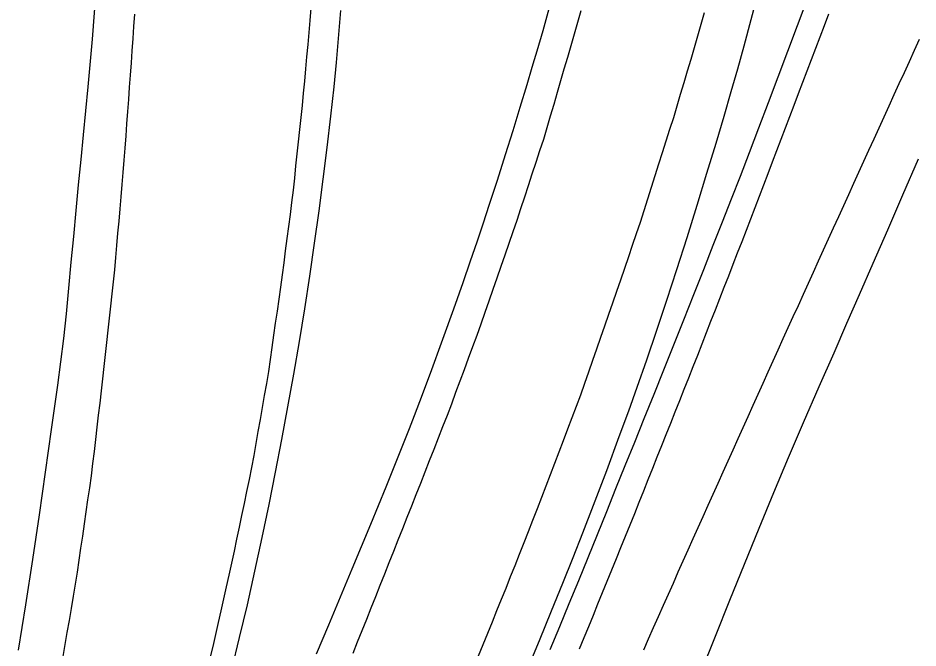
# Model space of a CAD drawing. Extents: x 1948091 to 1975253, y 787267 to 823306.
# Drawn here: x 1969040.8 to 1969225.2, y 798085.9 to 798215 of the extents above; entities that cross this region are included whole.
import ezdxf

# ---------------------------------------------------------------- set-up
doc = ezdxf.new("R2010")
doc.units = 0
doc.layers.add('RD_EX_Pavement_Markings', color=7, linetype='Continuous')
doc.layers.add('RD_EX_Road', color=7, linetype='Continuous')

msp = doc.modelspace()

# ---------------------------------------------------------------- linework, layer by layer
at = {"layer": 'RD_EX_Pavement_Markings'}
for points in [[(1969064.66, 798215.78), (1969064.5, 798213.29), (1969064.33, 798210.79), (1969064.17, 798208.3), (1969063.98, 798205.8), (1969063.8, 798203.31), (1969063.62, 798200.82), (1969063.43, 798198.32), (1969063.25, 798195.83), (1969063.07, 798193.34), (1969062.88, 798190.85), (1969062.7, 798188.35), (1969062.52, 798185.86), (1969062.31, 798183.37), (1969062.1, 798180.88), (1969061.88, 798178.39), (1969061.66, 798175.9), (1969061.45, 798173.4), (1969061.23, 798170.91), (1969061.02, 798168.42), (1969060.8, 798165.93), (1969060.59, 798163.44), (1969060.33, 798160.95), (1969060.06, 798158.47), (1969059.78, 798155.99), (1969059.51, 798153.5), (1969059.23, 798151.02), (1969058.96, 798148.53), (1969058.68, 798146.05), (1969058.41, 798143.56), (1969058.13, 798141.08), (1969057.86, 798138.59), (1969057.56, 798136.11), (1969057.27, 798133.63), (1969056.98, 798131.14), (1969056.68, 798128.66), (1969056.39, 798126.18), (1969056.1, 798123.7), (1969055.8, 798121.21), (1969055.45, 798118.74), (1969055.09, 798116.26), (1969054.73, 798113.79), (1969054.37, 798111.32), (1969054.01, 798108.84), (1969053.65, 798106.37), (1969053.3, 798103.89), (1969052.93, 798101.42), (1969052.51, 798098.95), (1969052.1, 798096.49), (1969051.68, 798094.02), (1969051.27, 798091.56), (1969050.85, 798089.09), (1969050.44, 798086.63), (1969050.02, 798084.16)], [(1969100.84, 798217.04), (1969100.64, 798214.54), (1969100.41, 798212.05), (1969100.19, 798209.57), (1969099.96, 798207.08), (1969099.73, 798204.59), (1969099.5, 798202.1), (1969099.27, 798199.61), (1969099.04, 798197.12), (1969098.78, 798194.63), (1969098.51, 798192.15), (1969098.24, 798189.66), (1969097.97, 798187.18), (1969097.7, 798184.69), (1969097.44, 798182.2), (1969097.17, 798179.72), (1969096.87, 798177.24), (1969096.55, 798174.76), (1969096.22, 798172.28), (1969095.9, 798169.8), (1969095.58, 798167.32), (1969095.26, 798164.84), (1969094.94, 798162.36), (1969094.61, 798159.88), (1969094.26, 798157.41), (1969093.9, 798154.94), (1969093.54, 798152.46), (1969093.18, 798149.99), (1969092.83, 798147.51), (1969092.47, 798145.04), (1969092.11, 798142.56), (1969091.7, 798140.1), (1969091.27, 798137.63), (1969090.84, 798135.17), (1969090.42, 798132.71), (1969089.99, 798130.25), (1969089.56, 798127.78), (1969089.13, 798125.32), (1969088.67, 798122.86), (1969088.16, 798120.42), (1969087.65, 798117.97), (1969087.14, 798115.52), (1969086.63, 798113.07), (1969086.12, 798110.63), (1969085.61, 798108.18), (1969085.1, 798105.73), (1969084.55, 798103.29), (1969084.01, 798100.85), (1969083.46, 798098.41), (1969082.92, 798095.97), (1969082.37, 798093.53), (1969081.82, 798091.09), (1969081.28, 798088.65), (1969080.71, 798086.22), (1969080.14, 798083.79)], [(1969109.48, 798084.85), (1969110.41, 798087.17), (1969111.34, 798089.49), (1969112.26, 798091.81), (1969113.18, 798094.13), (1969114.11, 798096.45), (1969115.03, 798098.77), (1969115.96, 798101.09), (1969116.88, 798103.41), (1969117.81, 798105.74), (1969118.73, 798108.06), (1969119.65, 798110.38), (1969120.58, 798112.7), (1969121.5, 798115.02), (1969122.43, 798117.34), (1969123.34, 798119.66), (1969124.25, 798121.99), (1969125.16, 798124.32), (1969126.06, 798126.65), (1969126.97, 798128.97), (1969127.88, 798131.3), (1969128.79, 798133.63), (1969129.69, 798135.96), (1969130.55, 798138.3), (1969131.42, 798140.64), (1969132.28, 798142.98), (1969133.15, 798145.33), (1969134.01, 798147.67), (1969134.88, 798150.01), (1969135.75, 798152.36), (1969136.57, 798154.71), (1969137.39, 798157.07), (1969138.21, 798159.43), (1969139.02, 798161.79), (1969139.84, 798164.15), (1969140.66, 798166.51), (1969141.47, 798168.88), (1969142.29, 798171.24), (1969143.08, 798173.61), (1969143.86, 798175.98), (1969144.64, 798178.35), (1969145.42, 798180.72), (1969146.2, 798183.09), (1969146.98, 798185.46), (1969147.77, 798187.84), (1969148.55, 798190.21), (1969149.26, 798192.6), (1969149.96, 798195), (1969150.66, 798197.39), (1969151.36, 798199.79), (1969152.05, 798202.19), (1969152.75, 798204.59), (1969153.45, 798206.98), (1969154.15, 798209.38), (1969154.84, 798211.78), (1969155.51, 798214.18), (1969156.19, 798216.59)], [(1969181.43, 798216.11), (1969180.76, 798213.7), (1969180.08, 798211.3), (1969179.37, 798208.91), (1969178.66, 798206.51), (1969177.95, 798204.12), (1969177.24, 798201.73), (1969176.52, 798199.33), (1969175.81, 798196.94), (1969175.1, 798194.55), (1969174.34, 798192.17), (1969173.59, 798189.79), (1969172.83, 798187.41), (1969172.07, 798185.03), (1969171.32, 798182.65), (1969170.56, 798180.27), (1969169.8, 798177.89), (1969169.05, 798175.51), (1969168.29, 798173.13), (1969167.51, 798170.76), (1969166.69, 798168.4), (1969165.88, 798166.04), (1969165.06, 798163.68), (1969164.25, 798161.32), (1969163.43, 798158.96), (1969162.61, 798156.6), (1969161.8, 798154.24), (1969160.98, 798151.88), (1969160.16, 798149.52), (1969159.34, 798147.16), (1969158.53, 798144.8), (1969157.71, 798142.44), (1969156.89, 798140.08), (1969156.06, 798137.72), (1969155.18, 798135.39), (1969154.29, 798133.05), (1969153.41, 798130.72), (1969152.53, 798128.38), (1969151.64, 798126.04), (1969150.76, 798123.71), (1969149.88, 798121.37), (1969149, 798119.04), (1969148.09, 798116.71), (1969147.18, 798114.39), (1969146.26, 798112.06), (1969145.34, 798109.74), (1969144.43, 798107.42), (1969143.51, 798105.09), (1969142.59, 798102.77), (1969141.68, 798100.45), (1969140.76, 798098.12), (1969139.82, 798095.81), (1969138.88, 798093.49), (1969137.94, 798091.18), (1969137, 798088.87), (1969136.05, 798086.56), (1969135.11, 798084.24)], [(1969206.91, 798215.79), (1969206.02, 798213.45), (1969205.13, 798211.12), (1969204.24, 798208.79), (1969203.35, 798206.45), (1969202.46, 798204.12), (1969201.57, 798201.78), (1969200.69, 798199.45), (1969199.8, 798197.12), (1969198.91, 798194.78), (1969198.02, 798192.45), (1969197.13, 798190.12), (1969196.24, 798187.78), (1969195.35, 798185.45), (1969194.46, 798183.11), (1969193.58, 798180.78), (1969192.69, 798178.45), (1969191.8, 798176.11), (1969190.91, 798173.78), (1969190.02, 798171.44), (1969189.11, 798169.12), (1969188.2, 798166.79), (1969187.29, 798164.47), (1969186.38, 798162.14), (1969185.47, 798159.81), (1969184.56, 798157.49), (1969183.65, 798155.16), (1969182.74, 798152.84), (1969181.83, 798150.51), (1969180.92, 798148.19), (1969180.02, 798145.86), (1969179.11, 798143.54), (1969178.19, 798141.22), (1969177.27, 798138.9), (1969176.34, 798136.58), (1969175.42, 798134.26), (1969174.5, 798131.94), (1969173.58, 798129.62), (1969172.65, 798127.3), (1969171.73, 798124.98), (1969170.81, 798122.66), (1969169.89, 798120.34), (1969168.97, 798118.02), (1969168.04, 798115.7), (1969167.11, 798113.39), (1969166.17, 798111.07), (1969165.23, 798108.76), (1969164.29, 798106.45), (1969163.35, 798104.14), (1969162.41, 798101.82), (1969161.47, 798099.51), (1969160.53, 798097.2), (1969159.59, 798094.89), (1969158.65, 798092.57), (1969157.71, 798090.26), (1969156.77, 798087.95), (1969155.82, 798085.64)], [(1969225.47, 798210.61), (1969224.44, 798208.34), (1969223.4, 798206.06), (1969222.37, 798203.79), (1969221.33, 798201.52), (1969220.29, 798199.25), (1969219.26, 798196.97), (1969218.22, 798194.7), (1969217.19, 798192.43), (1969216.15, 798190.16), (1969215.11, 798187.88), (1969214.08, 798185.61), (1969213.04, 798183.34), (1969212.01, 798181.07), (1969210.97, 798178.79), (1969209.94, 798176.52), (1969208.91, 798174.24), (1969207.87, 798171.97), (1969206.84, 798169.7), (1969205.81, 798167.42), (1969204.77, 798165.15), (1969203.74, 798162.88), (1969202.71, 798160.6), (1969201.68, 798158.33), (1969200.64, 798156.05), (1969199.61, 798153.78), (1969198.58, 798151.51), (1969197.54, 798149.23), (1969196.51, 798146.96), (1969195.48, 798144.69), (1969194.44, 798142.41), (1969193.42, 798140.14), (1969192.4, 798137.86), (1969191.37, 798135.58), (1969190.35, 798133.3), (1969189.33, 798131.03), (1969188.3, 798128.75), (1969187.28, 798126.47), (1969186.26, 798124.19), (1969185.24, 798121.92), (1969184.21, 798119.64), (1969183.19, 798117.36), (1969182.17, 798115.09), (1969181.14, 798112.81), (1969180.12, 798110.53), (1969179.1, 798108.25), (1969178.07, 798105.98), (1969177.05, 798103.7), (1969176.04, 798101.42), (1969175.03, 798099.14), (1969174.01, 798096.86), (1969173, 798094.58), (1969171.99, 798092.29), (1969170.98, 798090.01), (1969169.96, 798087.73), (1969168.95, 798085.45)]]:
    msp.add_lwpolyline(points, dxfattribs=at)
at = {"layer": 'RD_EX_Road'}
for points in [[(1969056.79, 798220.64), (1969056.02, 798210.68), (1969055.13, 798200.93), (1969054.16, 798191.08), (1969053.66, 798185.99), (1969053.16, 798180.8), (1969052.66, 798175.55), (1969052.16, 798170.26), (1969051.67, 798164.96), (1969051.18, 798159.63), (1969050.67, 798154.38), (1969050.12, 798149.32), (1969048.88, 798139.74), (1969047.59, 798130.7), (1969046.37, 798121.97), (1969045.13, 798113.21), (1969043.79, 798104.06), (1969042.35, 798094.74), (1969040.82, 798085.48)], [(1969192.55, 798220.6), (1969190.99, 798214.62), (1969189.55, 798209.25), (1969188.23, 798204.52), (1969186.89, 798199.9), (1969185.42, 798194.84), (1969183.78, 798189.27), (1969181.92, 798183.12), (1969179.92, 798176.62), (1969177.85, 798169.97), (1969175.76, 798163.39), (1969173.72, 798157.11), (1969171.67, 798151), (1969169.57, 798144.91), (1969167.59, 798139.27), (1969165.88, 798134.46), (1969163.96, 798129.21), (1969161.37, 798122.24), (1969158.69, 798115.13), (1969156.51, 798109.46), (1969154.51, 798104.4), (1969152.38, 798099.11), (1969150.08, 798093.47), (1969147.59, 798087.37), (1969143.97, 798078.66)], [(1969102.01, 798084.68), (1969104.5, 798090.62), (1969107.25, 798097.19), (1969109.3, 798102.1), (1969113.11, 798111.3), (1969116.24, 798118.95), (1969118.98, 798125.74), (1969121.02, 798130.88), (1969122.06, 798133.53), (1969123.15, 798136.41), (1969125.32, 798142.24), (1969127.89, 798149.19), (1969130.14, 798155.44), (1969132.04, 798160.84), (1969133.56, 798165.26), (1969134.87, 798169.12), (1969136.12, 798172.82), (1969137.46, 798176.88), (1969139.05, 798181.81), (1969140.72, 798187.03), (1969142.27, 798191.98), (1969143.73, 798196.72), (1969145.12, 798201.36), (1969146.18, 798204.94), (1969146.65, 798206.5), (1969147.18, 798208.26), (1969148.39, 798212.44), (1969149.89, 798217.69)], [(1969202.45, 798218.66), (1969200.47, 798213.41), (1969198.48, 798208.16), (1969196.5, 798202.89), (1969194.52, 798197.62), (1969192.55, 798192.42), (1969190.64, 798187.4), (1969188.77, 798182.55), (1969186.95, 798177.87), (1969185.12, 798173.19), (1969183.22, 798168.37), (1969181.26, 798163.39), (1969179.23, 798158.26), (1969177.17, 798153.08), (1969175.13, 798147.95), (1969173.09, 798142.87), (1969171.07, 798137.85), (1969169.07, 798132.89), (1969167.11, 798128.01), (1969165.17, 798123.22), (1969163.26, 798118.5), (1969161.37, 798113.82), (1969159.47, 798109.12), (1969157.56, 798104.41), (1969155.64, 798099.69), (1969153.71, 798094.96), (1969151.77, 798090.23), (1969149.81, 798085.51)], [(1969106.91, 798216.58), (1969106.43, 798210.79), (1969106, 798205.87), (1969105.52, 798200.9), (1969104.87, 798194.92), (1969104.11, 798188.45), (1969103.31, 798182), (1969102.45, 798175.49), (1969101.52, 798168.84), (1969100.53, 798162.12), (1969099.49, 798155.4), (1969098.4, 798148.69), (1969097.26, 798142), (1969096.06, 798135.32), (1969094.83, 798128.63), (1969093.54, 798121.95), (1969092.2, 798115.28), (1969090.79, 798108.53), (1969089.3, 798101.63), (1969087.74, 798094.74), (1969086.16, 798088.04), (1969084.57, 798081.51)], [(1969225.28, 798186.11), (1969222.07, 798178.7), (1969218.95, 798171.52), (1969215.95, 798164.69), (1969213.15, 798158.29), (1969210.61, 798152.41), (1969207.98, 798146.34), (1969204.92, 798139.4), (1969201.7, 798132.08), (1969198.61, 798124.88), (1969195.6, 798117.68), (1969192.61, 798110.37), (1969189.63, 798103), (1969186.63, 798095.63), (1969183.64, 798088.27), (1969180.7, 798080.96)]]:
    msp.add_lwpolyline(points, dxfattribs=at)

doc.saveas('drawing.dxf')
